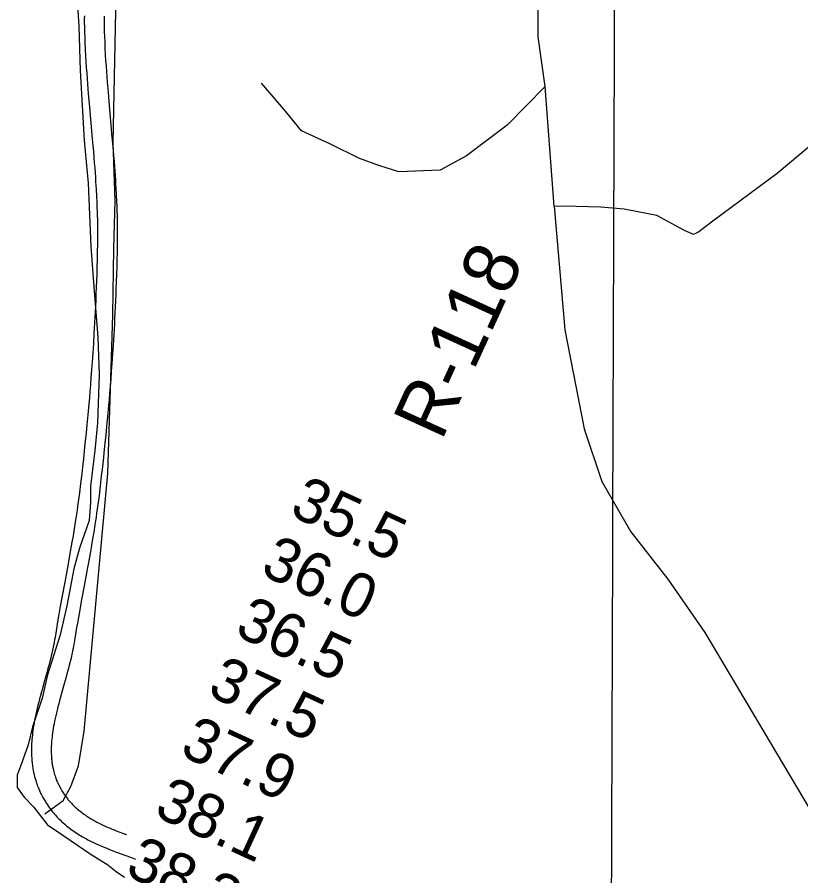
# Model space of a CAD drawing. Extents: x 3146026 to 3183936, y 897894 to 923344.
# Drawn here: x 3154611 to 3155800, y 915935 to 917237 of the extents above; entities that cross this region are included whole.
import ezdxf

# ---------------------------------------------------------------- set-up
doc = ezdxf.new("R2010")
doc.units = 0
for name, color, linetype in [('V-GRID-MAJR', 7, 'Continuous'), ('V-RIVR-RANG', 7, 'Continuous'), ('V-RIVR-RANG-IDEN', 7, 'Continuous'), ('V-ROAD-CNTR', 7, 'Continuous'), ('V-SITE-VEGE', 7, 'Continuous'), ('V-TOPO-SHOR', 7, 'Continuous')]:
    doc.layers.add(name, color=color, linetype=linetype)

msp = doc.modelspace()

# ---------------------------------------------------------------- linework, layer by layer
at = {"layer": 'V-GRID-MAJR'}
msp.add_spline([(3155483.12, 907322.211), (3155490.4390000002, 909418.746), (3155511.603, 915481.6070000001), (3155532.767, 921544.514), (3155532.774, 921546.412)], degree=3, dxfattribs=at)
at = {"layer": 'V-ROAD-CNTR'}
for points in [[(3154713.2855366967, 917239.409493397), (3154713.233536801, 917235.354501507), (3154713.2205368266, 917232.2885076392), (3154713.2445367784, 917227.7355167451), (3154713.3195366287, 917223.1915258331), (3154713.451536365, 917217.9275363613), (3154713.6025360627, 917212.7745466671), (3154713.774535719, 917207.6895568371), (3154714.171534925, 917197.730576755), (3154714.627534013, 917188.0745960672), (3154715.1305330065, 917178.7296147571), (3154715.6705319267, 917169.6846328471), (3154716.238530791, 917160.9286503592), (3154716.8265296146, 917152.453667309), (3154717.428528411, 917144.249683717), (3154718.0385271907, 917136.298699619), (3154719.283524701, 917120.940730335), (3154720.509522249, 917106.5427591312), (3154725.291512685, 917052.756866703), (3154726.166510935, 917042.7018868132), (3154726.968509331, 917033.2829056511), (3154727.6975078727, 917024.460923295), (3154728.358506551, 917016.195939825), (3154728.9525053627, 917008.4559553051), (3154729.486504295, 917001.200969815), (3154729.964503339, 916994.4059834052), (3154730.390502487, 916988.0419961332), (3154730.767501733, 916982.0760080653), (3154731.1035010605, 916976.500019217), (3154731.6774999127, 916966.0150401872), (3154732.116499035, 916956.861058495), (3154732.4474983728, 916948.8590744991), (3154732.6944978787, 916941.8630884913), (3154732.8754975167, 916935.7431007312), (3154733.0084972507, 916930.3931114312), (3154733.1004970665, 916925.7301207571), (3154733.2124968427, 916917.5261371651), (3154733.2504967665, 916911.3931494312), (3154733.2544967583, 916906.8101585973), (3154733.2154968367, 916899.9101723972), (3154733.1224970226, 916893.0051862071), (3154732.8944974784, 916881.2002098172)], [(3154743.281476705, 917238.8574945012), (3154743.233476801, 917235.0965020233), (3154743.2204768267, 917232.3005076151), (3154743.2424767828, 917228.0635160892), (3154743.3134766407, 917223.8155245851), (3154743.439476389, 917218.743534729), (3154743.5884760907, 917213.7225447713), (3154743.7544757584, 917208.7935546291), (3154744.1434749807, 917199.0345741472), (3154744.5894740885, 917189.5885930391), (3154745.0824731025, 917180.4296113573), (3154745.6124720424, 917171.5486291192), (3154746.170470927, 917162.9386463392), (3154746.7504697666, 917154.5896630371), (3154747.3444685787, 917146.4956792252), (3154747.946467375, 917138.6586948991), (3154749.179464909, 917123.4247253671), (3154750.397462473, 917109.1447539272), (3154755.175452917, 917055.386861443), (3154756.056451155, 917045.2758816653), (3154756.8644495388, 917035.7909006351), (3154757.5994480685, 917026.8909184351), (3154758.2664467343, 917018.539935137), (3154758.868445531, 917010.703950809), (3154759.4084444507, 917003.354965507), (3154759.8944434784, 916996.4599792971), (3154760.3264426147, 916989.9899922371), (3154760.711441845, 916983.9240043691), (3154761.053441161, 916978.2200157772), (3154761.6374399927, 916967.5530371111), (3154762.0864390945, 916958.2010558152), (3154762.4254384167, 916950.0090721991), (3154762.6784379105, 916942.8370865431), (3154762.865437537, 916936.5590990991), (3154763.000437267, 916931.061110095), (3154763.0964370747, 916926.2321197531), (3154763.2104368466, 916917.824136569), (3154763.2504367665, 916911.499149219), (3154763.2544367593, 916906.738158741), (3154763.213436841, 916899.6241729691), (3154763.118437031, 916892.513187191), (3154762.8884374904, 916880.620210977)], [(3154732.8954974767, 916881.2552097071), (3154732.632498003, 916869.8022326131), (3154732.339498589, 916858.734254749), (3154732.018499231, 916848.013276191), (3154731.674499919, 916837.6272969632), (3154731.3095006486, 916827.5643170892), (3154730.9265014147, 916817.8173365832), (3154730.5285022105, 916808.3763554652), (3154730.1165030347, 916799.2273737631), (3154729.6945038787, 916790.3663914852), (3154729.263504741, 916781.7824086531), (3154728.824505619, 916773.4754252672), (3154727.917507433, 916757.3524575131), (3154726.9985092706, 916742.2474877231), (3154726.0775111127, 916728.0875160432), (3154725.1605129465, 916714.812542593), (3154724.257514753, 916702.365567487), (3154723.372516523, 916690.698590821), (3154722.506518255, 916679.7606126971), (3154721.666519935, 916669.5046332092), (3154720.8525215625, 916659.8916524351), (3154720.067523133, 916650.887670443), (3154718.534526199, 916633.9787042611), (3154717.131529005, 916619.1927338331), (3154715.8575315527, 916606.253759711), (3154714.7065338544, 916594.9337823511), (3154713.6735359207, 916585.0368021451), (3154711.802539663, 916567.690836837), (3154710.3505425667, 916554.6908628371), (3154709.2345447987, 916544.9468823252), (3154707.515548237, 916530.315911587), (3154705.744551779, 916515.6999408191), (3154704.881553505, 916508.8469545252), (3154704.0075552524, 916502.2259677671), (3154703.1265570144, 916495.810980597), (3154702.2415587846, 916489.5999930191), (3154701.358560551, 916483.5870050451), (3154700.4775623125, 916477.7640166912), (3154699.604564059, 916472.1350279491), (3154697.852567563, 916461.1950498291), (3154696.151570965, 916450.9550703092), (3154694.5115742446, 916441.3560895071), (3154692.939577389, 916432.3561075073), (3154691.4395803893, 916423.9251243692), (3154688.571586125, 916408.0881560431), (3154683.4585963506, 916380.3422115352), (3154679.6236040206, 916359.5022532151), (3154676.785609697, 916343.8362845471), (3154674.6996138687, 916332.0633080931), (3154673.1636169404, 916323.218325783), (3154672.0316192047, 916316.566339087), (3154670.3736225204, 916306.5943590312), (3154668.7786257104, 916296.6733788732), (3154668.174626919, 916293.0123861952), (3154667.538628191, 916289.459393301), (3154666.8636295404, 916285.9364003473), (3154666.1546309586, 916282.4434073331), (3154665.415632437, 916278.9864142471), (3154664.6496339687, 916275.5594211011), (3154663.861635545, 916272.1664278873), (3154663.0556371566, 916268.8094346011), (3154662.234638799, 916265.4884412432), (3154661.405640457, 916262.2194477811), (3154659.6966438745, 916255.6864608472), (3154657.977647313, 916249.324473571), (3154656.265650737, 916243.1234859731), (3154652.849657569, 916230.961510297), (3154649.624664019, 916219.4675332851), (3154648.1216670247, 916214.0255441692), (3154646.686669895, 916208.7375547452), (3154645.323672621, 916203.596565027), (3154644.032675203, 916198.5995750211), (3154642.817677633, 916193.7405847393), (3154641.680679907, 916189.0205941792), (3154640.6206820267, 916184.4366033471), (3154639.6386839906, 916179.9826122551), (3154638.7326858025, 916175.658620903), (3154637.902687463, 916171.4586293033), (3154637.1476889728, 916167.3826374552), (3154636.464690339, 916163.4256453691), (3154635.852691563, 916159.5846530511), (3154635.308692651, 916155.8576605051), (3154634.829693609, 916152.2406677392), (3154634.4156944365, 916148.7326747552), (3154634.0606951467, 916145.3286815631), (3154633.7636957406, 916142.0256881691), (3154633.5306962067, 916138.932694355)], [(3154762.887437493, 916880.5652110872), (3154762.622438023, 916869.0602340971), (3154762.327438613, 916857.8902564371), (3154762.0044392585, 916847.0672780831), (3154761.656439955, 916836.5852990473), (3154761.287440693, 916826.4323193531), (3154760.9024414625, 916816.5973390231), (3154760.5004422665, 916807.0683580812), (3154760.084443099, 916797.8393765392), (3154759.6584439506, 916788.9003944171), (3154759.223444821, 916780.238411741), (3154758.780445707, 916771.8414285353), (3154757.8654475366, 916755.5984610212), (3154756.938449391, 916740.3634914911), (3154756.0094512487, 916726.0815200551), (3154755.0864530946, 916712.6945468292), (3154754.175454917, 916700.1455719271), (3154753.2824567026, 916688.380595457), (3154752.4104584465, 916677.3526175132), (3154751.5624601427, 916667.0146381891), (3154750.7424617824, 916657.3236575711), (3154749.949463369, 916648.2296757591), (3154748.4064664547, 916631.2067098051), (3154746.991469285, 916616.304739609), (3154745.7074718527, 916603.2677656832), (3154744.5484741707, 916591.8597884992), (3154743.505476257, 916581.8708084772), (3154741.6224800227, 916564.4168433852), (3154740.160482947, 916551.3188695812), (3154739.034485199, 916541.4888892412), (3154737.303488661, 916526.7619186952), (3154735.518492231, 916512.0219481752), (3154734.6354939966, 916505.0109621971), (3154733.7394957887, 916498.2199757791), (3154732.836497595, 916491.654988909), (3154731.9334994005, 916485.3060016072), (3154731.030501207, 916479.1630138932), (3154730.1315030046, 916473.2220257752), (3154729.2385047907, 916467.4630372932), (3154727.4605083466, 916456.365059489), (3154725.735511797, 916445.9710802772), (3154724.0735151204, 916436.2480997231), (3154722.483518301, 916427.1481179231), (3154720.9675213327, 916418.625134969), (3154718.0835271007, 916402.6961668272), (3154712.9625373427, 916374.908222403), (3154709.1355449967, 916354.1142639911), (3154706.315550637, 916338.5442951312), (3154704.247554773, 916326.8793184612), (3154702.729557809, 916318.1363359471), (3154701.6155600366, 916311.5903490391), (3154699.981563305, 916301.7543687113), (3154698.3885664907, 916291.847388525), (3154697.7405677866, 916287.928396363), (3154697.038569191, 916283.9974042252), (3154696.2975706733, 916280.1284119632), (3154695.524572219, 916276.3234195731), (3154694.7235738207, 916272.576427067), (3154693.899575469, 916268.8934344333), (3154693.0595771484, 916265.2724416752), (3154692.203578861, 916261.7074488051), (3154691.336580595, 916258.2004558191), (3154690.4575823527, 916254.735462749), (3154688.688585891, 916247.9764762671), (3154686.9175894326, 916241.4204893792), (3154685.165592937, 916235.075502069), (3154681.7335998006, 916222.8535265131), (3154678.5266062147, 916211.4215493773), (3154677.057609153, 916206.1035600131), (3154675.6626119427, 916200.9635702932), (3154674.3456145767, 916196.0005802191), (3154673.1086170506, 916191.2095898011), (3154671.953619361, 916186.5885990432), (3154670.8786215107, 916182.1286079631), (3154669.884623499, 916177.8266165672), (3154668.968625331, 916173.6766248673), (3154668.1306270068, 916169.6746328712), (3154667.3686285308, 916165.8186405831), (3154666.6796299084, 916162.0986480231), (3154666.0606311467, 916158.5116551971), (3154665.508632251, 916155.0566621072), (3154665.022633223, 916151.7236687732), (3154664.597634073, 916148.5126751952), (3154664.231634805, 916145.4166813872), (3154663.9206354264, 916142.4326873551), (3154663.6636359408, 916139.5596931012), (3154663.4466363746, 916136.678698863)], [(3154633.515696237, 916138.7126947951), (3154633.3346965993, 916135.7167007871), (3154633.1956968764, 916132.702706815), (3154633.104697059, 916129.7817126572), (3154633.056697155, 916126.951718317), (3154633.051697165, 916124.2077238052), (3154633.0836971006, 916121.547729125), (3154633.1536969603, 916118.9657342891), (3154633.2576967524, 916116.4657392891), (3154633.393696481, 916114.0427441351), (3154633.558696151, 916111.6977488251), (3154633.7506957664, 916109.4237533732), (3154633.9676953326, 916107.2187577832), (3154634.2076948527, 916105.083762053), (3154634.469694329, 916103.0167661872), (3154634.7486937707, 916101.0187701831), (3154635.0446931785, 916099.0787740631), (3154635.3576925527, 916097.1997778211), (3154635.6916918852, 916095.3377815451), (3154636.379690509, 916091.8687884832), (3154637.1176890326, 916088.5727950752), (3154637.883687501, 916085.4878012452), (3154638.668685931, 916082.5998070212), (3154639.4636843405, 916079.9008124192), (3154640.261682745, 916077.374817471), (3154641.0586811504, 916075.009822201), (3154641.846679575, 916072.8008266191), (3154642.6236780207, 916070.730830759), (3154643.387676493, 916068.7948346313), (3154644.131675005, 916066.9858382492), (3154644.8556735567, 916065.2928416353), (3154645.5776721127, 916063.664844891), (3154646.935669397, 916060.753850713), (3154648.207666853, 916058.1758558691), (3154649.3736645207, 916055.9268603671), (3154650.4336624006, 916053.9668642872), (3154651.391660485, 916052.2578677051), (3154652.2746587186, 916050.7298707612), (3154653.8096556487, 916048.175875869), (3154655.029653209, 916046.2298797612), (3154655.9876512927, 916044.7498827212), (3154657.420648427, 916042.6048870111), (3154658.9086454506, 916040.4628912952), (3154660.0636431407, 916038.852894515), (3154661.215640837, 916037.290897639), (3154662.3696385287, 916035.7679006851), (3154663.526636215, 916034.2779036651), (3154664.6916338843, 916032.8169065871), (3154665.8566315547, 916031.3929094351), (3154667.023629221, 916029.9999122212), (3154668.1936268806, 916028.6389149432), (3154669.3926244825, 916027.2759176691), (3154671.717619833, 916024.725922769), (3154674.075615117, 916022.2569277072), (3154676.431610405, 916019.897932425), (3154678.785605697, 916017.6419369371), (3154681.133601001, 916015.4839412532), (3154683.472596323, 916013.4219453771), (3154685.799591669, 916011.4499493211), (3154688.1155870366, 916009.560953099), (3154690.4205824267, 916007.7529567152), (3154692.7035778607, 916006.0249601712), (3154694.971573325, 916004.3669634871), (3154697.223568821, 916002.7789666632), (3154699.4525643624, 916001.2559697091), (3154701.6615599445, 915999.7959726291), (3154703.8475555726, 915998.3949754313), (3154706.012551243, 915997.0489781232), (3154708.153546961, 915995.7559807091), (3154710.2715427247, 915994.5129831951), (3154712.3655385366, 915993.3169855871), (3154714.431534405, 915992.1679878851), (3154716.473530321, 915991.0599901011), (3154718.520526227, 915989.9769922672), (3154722.473518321, 915987.955996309), (3154726.353510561, 915986.059000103), (3154730.124503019, 915984.2870036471), (3154733.7894956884, 915982.6260069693), (3154737.3484885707, 915981.0670100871), (3154740.7994816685, 915979.6000130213), (3154744.1444749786, 915978.2160157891), (3154747.3874684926, 915976.9060184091), (3154750.546462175, 915975.6550209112), (3154756.5984500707, 915973.3220255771), (3154762.296438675, 915971.1820298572), (3154783.314396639, 915963.4710452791), (3154791.120381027, 915960.5550511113)], [(3154663.461636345, 916136.8986984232), (3154663.2926366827, 916134.1167039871), (3154663.173636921, 916131.544709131), (3154663.0966370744, 916129.0637140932), (3154663.0566371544, 916126.6697188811), (3154663.051637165, 916124.3617234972), (3154663.079637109, 916122.1377279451), (3154663.1376369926, 916119.9957322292), (3154663.223636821, 916117.929736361), (3154663.3356365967, 916115.9347403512), (3154663.470636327, 916114.0097442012), (3154663.626636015, 916112.1557479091), (3154663.8036356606, 916110.366751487), (3154663.9976352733, 916108.6397549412), (3154664.2076348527, 916106.9727582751), (3154664.432634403, 916105.3607614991), (3154664.670633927, 916103.8087646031), (3154664.9196334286, 916102.3097676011), (3154665.1716329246, 916100.9057704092), (3154665.735631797, 916098.0647760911), (3154666.317630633, 916095.4627812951), (3154666.919629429, 916093.0357861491), (3154667.5346281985, 916090.773790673), (3154668.1576269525, 916088.6587949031), (3154668.781625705, 916086.684798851), (3154669.4026244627, 916084.8418025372), (3154670.018623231, 916083.1168059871), (3154670.6236220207, 916081.5068092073), (3154671.2156208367, 916080.0028122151), (3154671.795619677, 916078.5938150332), (3154672.359618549, 916077.2768176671), (3154672.8876174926, 916076.0868200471), (3154673.9836153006, 916073.7338247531), (3154674.9776133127, 916071.7218287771), (3154675.8876114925, 916069.9668322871), (3154676.715609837, 916068.4348353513), (3154677.4656083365, 916067.0958380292), (3154678.120607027, 916065.9618402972), (3154679.375604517, 916063.8738444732), (3154680.331602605, 916062.349847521), (3154681.053601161, 916061.2338497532), (3154682.2145988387, 916059.4968532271), (3154683.414596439, 916057.768856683), (3154684.325594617, 916056.5008592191), (3154685.2475927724, 916055.2488617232), (3154686.1735909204, 916054.0258641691), (3154687.102589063, 916052.8298665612), (3154688.0295872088, 916051.6668688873), (3154688.962585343, 916050.5268711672), (3154689.895583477, 916049.4138733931), (3154690.831581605, 916048.3248755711), (3154691.7405797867, 916047.2918776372), (3154693.6535759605, 916045.1938818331), (3154695.539572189, 916043.2188857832), (3154697.427568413, 916041.3278895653), (3154699.3155646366, 916039.5178931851), (3154701.203560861, 916037.7838966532), (3154703.090557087, 916036.1198999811), (3154704.9775533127, 916034.521903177), (3154706.857549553, 916032.9889062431), (3154708.732545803, 916031.5169091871), (3154710.607542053, 916030.0989120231), (3154712.4735383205, 916028.734914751), (3154714.3315346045, 916027.4229173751), (3154716.1845308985, 916026.1579199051), (3154718.0275272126, 916024.9399223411), (3154719.8635235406, 916023.762924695), (3154721.6865198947, 916022.6289269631), (3154723.501516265, 916021.5339291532), (3154725.3035126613, 916020.474931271), (3154727.0955090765, 916019.4529333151), (3154728.8755055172, 916018.461935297), (3154730.6435019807, 916017.5039372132), (3154732.3664985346, 916016.5909390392), (3154735.891491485, 916014.789942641), (3154739.3234846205, 916013.1109459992), (3154742.6944778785, 916011.526949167), (3154745.9994712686, 916010.0299521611), (3154749.234464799, 916008.6129549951), (3154752.4034584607, 916007.265957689), (3154755.5004522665, 916005.9839602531), (3154758.5274462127, 916004.7599627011), (3154761.462440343, 916003.5989650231), (3154767.2684287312, 916001.359969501), (3154772.7364177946, 915999.3059736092), (3154777.057409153, 915997.7209767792)]]:
    msp.add_lwpolyline(points, dxfattribs=at)
at = {"layer": 'V-SITE-VEGE'}
msp.add_lwpolyline([(3154698.909000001, 917317.2969999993), (3154705.028000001, 917223.3479999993), (3154707.010000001, 917156.5439999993), (3154713.1070000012, 917050.0679999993), (3154719.270000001, 916985.3449999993), (3154723.296000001, 916889.3129999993), (3154727.386000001, 916835.0299999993), (3154733.520000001, 916751.5169999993), (3154735.5190000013, 916695.1519999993), (3154733.317000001, 916622.0899999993), (3154729.078000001, 916580.3449999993), (3154722.731000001, 916526.0789999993), (3154722.692000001, 916501.0279999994), (3154720.558000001, 916473.8939999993), (3154705.884000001, 916432.1659999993), (3154697.485000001, 916400.8669999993), (3154686.959000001, 916344.5179999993), (3154676.452000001, 916300.6969999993), (3154657.572000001, 916240.1869999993), (3154649.167000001, 916204.7129999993), (3154634.485000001, 916160.8959999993), (3154628.181000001, 916133.7659999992), (3154619.794000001, 916110.8189999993), (3154611.408000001, 916087.8689999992), (3154611.379000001, 916069.0799999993), (3154621.795000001, 916054.4519999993), (3154636.383000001, 916039.8139999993), (3154657.217000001, 916012.6439999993), (3154682.242000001, 915995.9049999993), (3154721.863000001, 915968.7059999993), (3154748.974000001, 915951.9629999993), (3154761.483000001, 915941.5059999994), (3154773.996000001, 915933.1339999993)], dxfattribs=at)
at = {"layer": 'V-TOPO-SHOR'}
for points in [[(3154653.4039212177, 916029.2366121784), (3154680.961608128, 916049.3034795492), (3154692.9634001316, 916070.8192920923), (3154704.172347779, 916101.7123816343), (3154712.838737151, 916154.5040091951), (3154749.1170415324, 916545.4791461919), (3154756.4708940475, 916785.4335882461), (3154758.083752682, 916886.232495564), (3154759.9973800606, 916958.9542469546), (3154757.126659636, 917047.3959184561), (3154762.9221050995, 917346.648656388)], [(3155876.9868442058, 917094.8580119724), (3155764.295606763, 917000.1008672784), (3155666.7501453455, 916927.8164046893), (3155645.5351015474, 916911.7410407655), (3155637.1146941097, 916907.8042123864), (3155622.734369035, 916914.4202308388), (3155581.7258332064, 916936.2913754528), (3155532.0781896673, 916945.9146343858), (3155496.8108712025, 916948.9218748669), (3155459.4111133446, 916949.9060260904), (3155426.1668841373, 916950.7808271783), (3155412.2237361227, 917132.0383991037), (3155401.7254526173, 917207.1659652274), (3155401.561315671, 917279.942391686)], [(3155412.2237361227, 917132.0383991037), (3155354.5385223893, 917073.2594604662), (3155293.025830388, 917027.056457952), (3155252.946882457, 917005.2398766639), (3155190.504602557, 917002.7246000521), (3155161.6346022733, 917011.8011083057), (3155130.7415127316, 917023.0100559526), (3155085.5774482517, 917044.9905507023), (3155042.4364730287, 917064.8386060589), (3155018.2687520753, 917094.5834074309), (3154981.9624955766, 917137.1228451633)], [(3155426.1668841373, 916950.7808271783), (3155442.0237712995, 916763.2352871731), (3155471.331395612, 916612.7614546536), (3155498.3424435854, 916533.0409593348), (3155542.084956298, 916457.0385921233), (3155598.4034050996, 916384.8637031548), (3155654.5031536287, 916304.3777568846), (3155823.731987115, 916019.2321921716), (3155869.934989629, 915957.7195001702), (3156028.173352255, 915808.0113420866), (3156133.4833437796, 915701.2800222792), (3156198.331550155, 915637.1974903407), (3156255.0326126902, 915658.5766710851), (3156317.802942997, 915673.5585336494), (3156363.513758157, 915672.355682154), (3156458.6535165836, 915653.2185144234), (3156522.4627849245, 915628.6681797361), (3156575.5005061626, 915589.8468701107), (3156624.3826987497, 915551.1349106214), (3156636.5212342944, 915538.3402742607), (3156685.6221271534, 915507.9393720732), (3156718.319605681, 915486.286927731)]]:
    msp.add_lwpolyline(points, dxfattribs=at)

# ---------------------------------------------------------------- texts
at = {"layer": 'V-RIVR-RANG'}
for s, p in [('35.5', (3155022.401377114, 916483.059687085)), ('36.0', (3154978.206308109, 916393.3172366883)), ('36.5', (3154939.2833771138, 916301.1486870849)), ('37.5', (3154897.724377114, 916210.193687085)), ('37.9', (3154855.9267344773, 916119.3489188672)), ('38.1', (3154816.764160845, 916027.2916010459)), ('38.3', (3154773.048377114, 915937.3276870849))]:
    msp.add_text(s, height=66.99999999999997, rotation=335.29832571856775, dxfattribs=at).set_placement(p)
at = {"layer": 'V-RIVR-RANG-IDEN'}
msp.add_text('R-118', height=82.999998, rotation=65.44355498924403, dxfattribs=at).set_placement((3155254.926, 916593.233))

doc.saveas('drawing.dxf')
